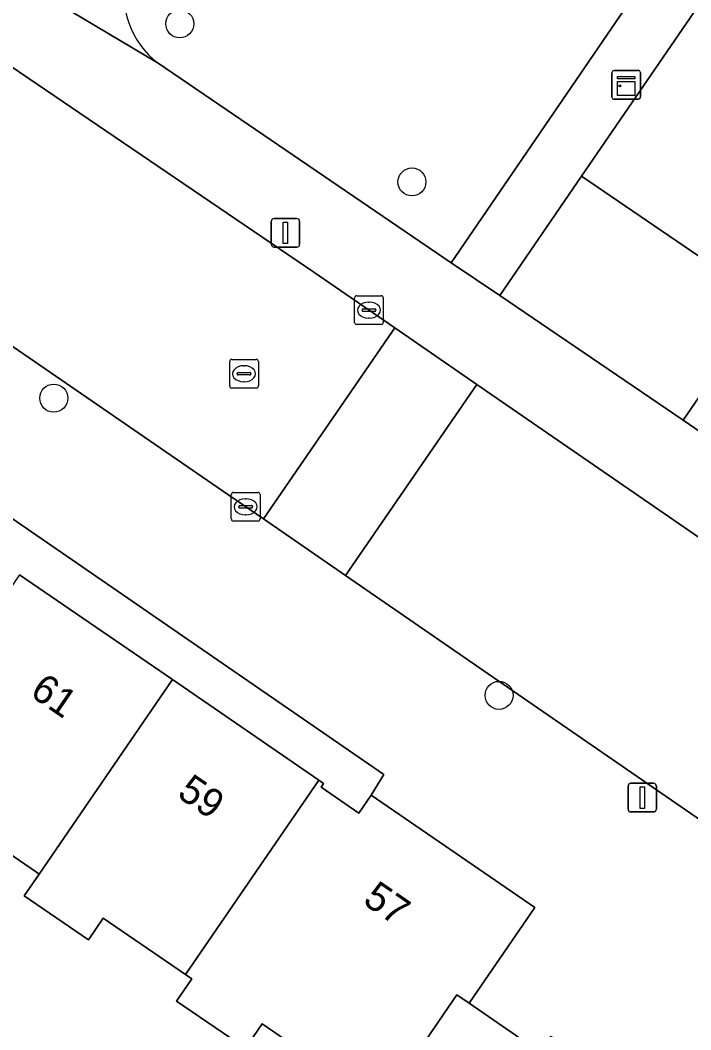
# Model space of a CAD drawing. Extents: x 160023 to 161302, y 384750 to 385707.
# Drawn here: x 160213.51 to 160236.91, y 385336.03 to 385371.24 of the extents above; entities that cross this region are included whole.
import ezdxf

# ---------------------------------------------------------------- set-up
doc = ezdxf.new("R2010")
doc.units = 0
for name, color, linetype in [('IMGEO_Boom', 7, 'Continuous'), ('IMGEO_Erf', 7, 'Continuous'), ('IMGEO_Groenvoorziening', 7, 'Continuous'), ('IMGEO_Kast', 7, 'Continuous'), ('IMGEO_Kolk', 7, 'Continuous'), ('IMGEO_Lichtmast', 7, 'Continuous'), ('IMGEO_Pand', 7, 'Continuous'), ('IMGEO_Pand_nummerreeks', 7, 'Continuous'), ('IMGEO_Rijbaan_lokaal_gesloten', 7, 'Continuous'), ('IMGEO_Rijbaan_lokaal_open', 7, 'Continuous'), ('IMGEO_Rioolput', 7, 'Continuous'), ('IMGEO_Voetpad_open', 7, 'Continuous')]:
    doc.layers.add(name, color=color, linetype=linetype)

msp = doc.modelspace()

# ---------------------------------------------------------------- linework, layer by layer
at = {"layer": 'IMGEO_Boom'}
for centre in [(160219.075, 385371.113), (160227.178, 385365.599), (160214.678, 385358.058), (160230.22, 385347.693)]:
    msp.add_circle(centre, 0.489, dxfattribs=at)
at = {"layer": 'IMGEO_Erf'}
for points in [[(160213.487, 385351.894), (160218.816, 385348.241), (160223.925, 385344.738), (160224.095, 385344.621), (160224.006, 385344.492), (160225.323, 385343.59), (160225.751, 385344.213), (160226.2, 385344.936), (160195.832, 385365.824)], [(160226.1, 385333.386), (160221.947, 385336.233), (160221.365, 385335.385), (160218.967, 385337.03), (160219.497, 385337.804), (160219.276, 385337.956), (160216.403, 385339.925), (160215.887, 385339.172), (160213.65, 385340.705), (160214.168, 385341.46), (160214.073, 385341.525), (160211.249, 385343.461)]]:
    msp.add_lwpolyline(points, dxfattribs=at)
at = {"layer": 'IMGEO_Groenvoorziening'}
msp.add_lwpolyline([(160218.323, 385369.74), (160228.545, 385362.775), (160235.54, 385373.002), (160222.48, 385381.694), (160218.091, 385375.267)], dxfattribs=at)
for points in [[(160240.25, 385354.826), (160244.709, 385361.312), (160241.003, 385363.844), (160240.439, 385363.021), (160240.159, 385363.212), (160246.425, 385372.368), (160246.682, 385372.799), (160240.679, 385376.854), (160233.099, 385365.798), (160239.495, 385361.44), (160236.64, 385357.286)], [(160236.64, 385357.286), (160239.495, 385361.44), (160233.099, 385365.798), (160230.249, 385361.642)]]:
    msp.add_lwpolyline(points, close=True, dxfattribs=at)
msp.add_arc((160220.139, 385372.151), 3.018, 165.9256, 233.0193, dxfattribs=at)
at = {"layer": 'IMGEO_Kast'}
for p, q in [((160234.158, 385368.56), (160234.158, 385369.401)), ((160234.158, 385369.401), (160234.158, 385368.56)), ((160234.233, 385369.485), (160235.074, 385369.485)), ((160235.074, 385369.485), (160234.233, 385369.485)), ((160235.158, 385369.41), (160235.158, 385368.569)), ((160235.158, 385368.569), (160235.158, 385369.41)), ((160235.083, 385368.485), (160234.242, 385368.485)), ((160234.242, 385368.485), (160235.083, 385368.485))]:
    msp.add_line(p, q, dxfattribs=at)
for points in [[(160234.353, 385369.275), (160234.953, 385369.275), (160234.953, 385369.19), (160234.353, 385369.19), (160234.353, 385369.275)], [(160234.353, 385369.1), (160234.953, 385369.1), (160234.953, 385368.611), (160234.353, 385368.611), (160234.353, 385369.1)]]:
    msp.add_lwpolyline(points, dxfattribs=at)
msp.add_circle((160234.437, 385368.949), 0.0377, dxfattribs=at)
for centre, start, end in [((160234.236, 385369.407), 92.4484, 184.2845), ((160234.236, 385369.407), 92.4484, 184.2845), ((160235.08, 385369.407), 2.4484, 94.2845), ((160235.08, 385369.407), 2.4484, 94.2845), ((160234.236, 385368.563), 182.4484, 274.2845), ((160234.236, 385368.563), 182.4484, 274.2845), ((160235.08, 385368.563), 272.4484, 4.2845), ((160235.08, 385368.563), 272.4484, 4.2845)]:
    msp.add_arc(centre, 0.0779, start, end, dxfattribs=at)
at = {"layer": 'IMGEO_Kolk'}
for p, q in [((160225.254, 385361.628), (160226.106, 385361.628)), ((160225.179, 385360.702), (160225.179, 385361.554)), ((160225.667, 385361.408), (160225.692, 385361.408)), ((160226.18, 385361.554), (160226.18, 385360.702)), ((160225.438, 385361.122), (160225.438, 385361.134)), ((160225.876, 385361.085), (160225.478, 385361.085)), ((160225.481, 385361.171), (160225.879, 385361.171)), ((160225.922, 385361.134), (160225.922, 385361.122)), ((160226.106, 385360.628), (160225.254, 385360.628)), ((160225.69, 385360.848), (160225.665, 385360.848)), ((160220.875, 385353.844), (160220.875, 385354.696)), ((160220.95, 385354.77), (160221.802, 385354.77)), ((160221.363, 385354.55), (160221.388, 385354.55)), ((160221.876, 385354.696), (160221.876, 385353.844)), ((160221.134, 385354.264), (160221.134, 385354.276)), ((160221.572, 385354.227), (160221.174, 385354.227)), ((160221.177, 385354.313), (160221.575, 385354.313)), ((160221.618, 385354.276), (160221.618, 385354.264)), ((160221.386, 385353.99), (160221.361, 385353.99)), ((160221.802, 385353.77), (160220.95, 385353.77))]:
    msp.add_line(p, q, dxfattribs=at)
for points in [[(160225.254, 385361.628), (160226.106, 385361.628)], [(160225.179, 385360.702), (160225.179, 385361.554)], [(160226.18, 385361.554), (160226.18, 385360.702)], [(160226.106, 385360.628), (160225.254, 385360.628)], [(160220.875, 385353.844), (160220.875, 385354.696)], [(160220.95, 385354.77), (160221.802, 385354.77)], [(160221.876, 385354.696), (160221.876, 385353.844)], [(160221.802, 385353.77), (160220.95, 385353.77)]]:
    msp.add_lwpolyline(points, dxfattribs=at)
for centre, radius, start, end in [((160225.256, 385361.552), 0.0765, 91.552, 178.448), ((160225.256, 385361.552), 0.0765, 91.552, 178.448), ((160226.104, 385361.552), 0.0765, 1.552, 88.448), ((160226.104, 385361.552), 0.0765, 1.552, 88.448), ((160225.478, 385361.131), 0.0403, 85.8775, 175.7526), ((160225.475, 385361.121), 0.0366, 178.938, 274.7102), ((160225.879, 385361.128), 0.043, 264.8664, 352.4533), ((160225.883, 385361.133), 0.0386, 1.7309, 96.639), ((160225.256, 385360.704), 0.0765, 181.552, 268.448), ((160225.256, 385360.704), 0.0765, 181.552, 268.448), ((160226.104, 385360.704), 0.0765, 271.552, 358.448), ((160226.104, 385360.704), 0.0765, 271.552, 358.448), ((160220.952, 385354.694), 0.0765, 91.552, 178.448), ((160220.952, 385354.694), 0.0765, 91.552, 178.448), ((160221.8, 385354.694), 0.0765, 1.552, 88.448), ((160221.8, 385354.694), 0.0765, 1.552, 88.448), ((160221.174, 385354.273), 0.0403, 85.8775, 175.7526), ((160221.171, 385354.263), 0.0366, 178.938, 274.7102), ((160221.575, 385354.27), 0.043, 264.8664, 352.4533), ((160221.579, 385354.275), 0.0386, 1.7309, 96.639), ((160220.952, 385353.846), 0.0765, 181.552, 268.448), ((160220.952, 385353.846), 0.0765, 181.552, 268.448), ((160221.8, 385353.846), 0.0765, 271.552, 358.448), ((160221.8, 385353.846), 0.0765, 271.552, 358.448)]:
    msp.add_arc(centre, radius, start, end, dxfattribs=at)
for centre, major_axis, ratio, start_param, end_param in [((160225.666, 385361.128), (-0.387, 0.002), 0.722429, 4.712389, 7.853982), ((160225.691, 385361.128), (-0.39, 0.002), 0.717154, 1.570796, 4.712389), ((160221.362, 385354.27), (-0.387, 0.002), 0.722429, 4.712389, 7.853982), ((160221.387, 385354.27), (-0.39, 0.002), 0.717154, 1.570796, 4.712389)]:
    msp.add_ellipse(centre, major_axis=major_axis, ratio=ratio, start_param=start_param, end_param=end_param, dxfattribs=at)
at = {"layer": 'IMGEO_Lichtmast'}
for p, q in [((160222.267, 385363.424), (160222.267, 385364.224)), ((160222.267, 385364.224), (160222.267, 385363.424)), ((160222.367, 385364.324), (160223.157, 385364.324)), ((160223.157, 385364.324), (160222.367, 385364.324)), ((160223.257, 385364.224), (160223.257, 385363.424)), ((160223.257, 385363.424), (160223.257, 385364.224)), ((160223.157, 385363.324), (160222.367, 385363.324)), ((160222.367, 385363.324), (160223.157, 385363.324)), ((160234.723, 385343.727), (160234.723, 385344.527)), ((160234.723, 385344.527), (160234.723, 385343.727)), ((160234.823, 385344.627), (160235.613, 385344.627)), ((160235.613, 385344.627), (160234.823, 385344.627)), ((160235.713, 385344.527), (160235.713, 385343.727)), ((160235.713, 385343.727), (160235.713, 385344.527)), ((160235.613, 385343.627), (160234.823, 385343.627)), ((160234.823, 385343.627), (160235.613, 385343.627))]:
    msp.add_line(p, q, dxfattribs=at)
for points in [[(160222.687, 385364.199), (160222.837, 385364.199), (160222.837, 385363.449), (160222.687, 385363.449), (160222.687, 385364.199)], [(160235.143, 385344.502), (160235.293, 385344.502), (160235.293, 385343.752), (160235.143, 385343.752), (160235.143, 385344.502)]]:
    msp.add_lwpolyline(points, dxfattribs=at)
for centre, start, end in [((160222.367, 385364.224), 90, 180), ((160222.367, 385364.224), 90, 180), ((160223.157, 385364.224), 0, 90), ((160223.157, 385364.224), 360, 90), ((160222.367, 385363.424), 180, 270), ((160222.367, 385363.424), 180, 270), ((160223.157, 385363.424), 270, 0), ((160223.157, 385363.424), 270, 0), ((160234.823, 385344.527), 90, 180), ((160234.823, 385344.527), 90, 180), ((160235.613, 385344.527), 0, 90), ((160235.613, 385344.527), 360, 90), ((160234.823, 385343.727), 180, 270), ((160234.823, 385343.727), 180, 270), ((160235.613, 385343.727), 270, 0), ((160235.613, 385343.727), 270, 0)]:
    msp.add_arc(centre, 0.1, start, end, dxfattribs=at)
at = {"layer": 'IMGEO_Pand'}
for points in [[(160218.816, 385348.241), (160213.487, 385351.894), (160208.848, 385345.129), (160208.964, 385345.049), (160208.444, 385344.29), (160210.739, 385342.717), (160211.249, 385343.461), (160214.073, 385341.525), (160214.168, 385341.46)], [(160223.925, 385344.738), (160218.816, 385348.241), (160214.168, 385341.46), (160213.65, 385340.705), (160215.887, 385339.172), (160216.403, 385339.925), (160219.276, 385337.956)], [(160229.174, 385336.956), (160231.464, 385340.296), (160225.751, 385344.213), (160225.323, 385343.59), (160224.006, 385344.492), (160224.095, 385344.621), (160223.925, 385344.738), (160219.276, 385337.956), (160219.497, 385337.804), (160218.967, 385337.03), (160221.365, 385335.385), (160221.947, 385336.233), (160226.1, 385333.386), (160228.749, 385337.247)], [(160236.144, 385332.974), (160232.028, 385335.796), (160231.657, 385335.254), (160229.174, 385336.956), (160228.749, 385337.247), (160226.1, 385333.386), (160224.392, 385330.894), (160230.975, 385326.381), (160231.079, 385326.532), (160230.884, 385326.666), (160231.862, 385328.093), (160232.498, 385327.657)]]:
    msp.add_lwpolyline(points, close=True, dxfattribs=at)
at = {"layer": 'IMGEO_Rijbaan_lokaal_gesloten'}
for points in [[(160198.231, 385370.166), (160220.783, 385354.679), (160221.996, 385353.844), (160226.581, 385360.507), (160223.749, 385362.456), (160212.266, 385370.246)], [(160293.953, 385312.653), (160293.613, 385314.078), (160293.191, 385314.733), (160292.372, 385315.253), (160271.303, 385329.79), (160247.822, 385345.89), (160229.443, 385358.537), (160224.858, 385351.874), (160242.607, 385339.66), (160256.475, 385330.138), (160273.166, 385318.717), (160288.128, 385308.422), (160293.07, 385305.05), (160301.992, 385298.533), (160308.557, 385293.653), (160313.407, 385300.179), (160311.165, 385301.848), (160300.495, 385309.611)]]:
    msp.add_lwpolyline(points, dxfattribs=at)
at = {"layer": 'IMGEO_Rijbaan_lokaal_open'}
msp.add_lwpolyline([(160229.443, 385358.537), (160226.581, 385360.507), (160221.996, 385353.844), (160224.858, 385351.874)], close=True, dxfattribs=at)
at = {"layer": 'IMGEO_Rioolput'}
for p, q in [((160220.817, 385358.484), (160220.817, 385359.336)), ((160220.892, 385359.41), (160221.744, 385359.41)), ((160221.305, 385359.19), (160221.33, 385359.19)), ((160221.818, 385359.336), (160221.818, 385358.484)), ((160221.076, 385358.904), (160221.076, 385358.916)), ((160221.514, 385358.867), (160221.116, 385358.867)), ((160221.119, 385358.953), (160221.517, 385358.953)), ((160221.56, 385358.916), (160221.56, 385358.904)), ((160221.744, 385358.41), (160220.892, 385358.41)), ((160221.328, 385358.63), (160221.303, 385358.63))]:
    msp.add_line(p, q, dxfattribs=at)
for points in [[(160220.817, 385358.484), (160220.817, 385359.336)], [(160220.892, 385359.41), (160221.744, 385359.41)], [(160221.818, 385359.336), (160221.818, 385358.484)], [(160221.744, 385358.41), (160220.892, 385358.41)]]:
    msp.add_lwpolyline(points, dxfattribs=at)
for centre, radius, start, end in [((160220.894, 385359.334), 0.0765, 91.552, 178.448), ((160220.894, 385359.334), 0.0765, 91.552, 178.448), ((160221.742, 385359.334), 0.0765, 1.552, 88.448), ((160221.742, 385359.334), 0.0765, 1.552, 88.448), ((160221.116, 385358.913), 0.0403, 85.8775, 175.7526), ((160221.113, 385358.903), 0.0366, 178.938, 274.7102), ((160221.517, 385358.91), 0.043, 264.8664, 352.4533), ((160221.521, 385358.915), 0.0386, 1.7309, 96.639), ((160220.894, 385358.486), 0.0765, 181.552, 268.448), ((160220.894, 385358.486), 0.0765, 181.552, 268.448), ((160221.742, 385358.486), 0.0765, 271.552, 358.448), ((160221.742, 385358.486), 0.0765, 271.552, 358.448)]:
    msp.add_arc(centre, radius, start, end, dxfattribs=at)
for centre, major_axis, ratio, start_param, end_param in [((160221.304, 385358.91), (-0.387, 0.002), 0.722429, 4.712389, 7.853982), ((160221.329, 385358.91), (-0.39, 0.002), 0.717154, 1.570796, 4.712389)]:
    msp.add_ellipse(centre, major_axis=major_axis, ratio=ratio, start_param=start_param, end_param=end_param, dxfattribs=at)
at = {"layer": 'IMGEO_Voetpad_open'}
for points in [[(160198.6, 385379.612), (160208.723, 385372.739), (160212.266, 385370.246), (160223.749, 385362.456), (160226.581, 385360.507), (160229.443, 385358.537), (160247.822, 385345.89), (160271.303, 385329.79), (160292.372, 385315.253), (160293.191, 385314.733), (160293.613, 385314.078), (160293.953, 385312.653)], [(160235.54, 385373.002), (160228.545, 385362.775), (160230.249, 385361.642), (160233.099, 385365.798), (160240.679, 385376.854)], [(160213.523, 385372.603), (160218.323, 385369.74)], [(160303.049, 385310.426), (160300.756, 385313.228), (160288.926, 385321.336), (160287.112, 385322.608), (160281.811, 385326.234), (160275.339, 385330.729), (160273.082, 385332.274), (160270.361, 385334.116), (160266.559, 385336.718), (160260.164, 385341.115), (160257.974, 385342.613), (160255.313, 385344.365), (160251.411, 385347.036), (160245.205, 385351.377), (160242.9, 385352.954), (160240.25, 385354.826), (160236.64, 385357.286), (160230.249, 385361.642), (160228.545, 385362.775), (160218.323, 385369.74), (160213.523, 385372.603)], [(160224.858, 385351.874), (160221.996, 385353.844), (160220.783, 385354.679), (160198.231, 385370.166)], [(160195.832, 385365.824), (160226.2, 385344.936), (160225.751, 385344.213), (160231.464, 385340.296), (160229.174, 385336.956), (160231.657, 385335.254), (160232.028, 385335.796), (160236.144, 385332.974), (160244.13, 385331.418)], [(160242.607, 385339.66), (160224.858, 385351.874)]]:
    msp.add_lwpolyline(points, dxfattribs=at)
msp.add_arc((160220.139, 385372.151), 3.018, 165.9256, 233.0193, dxfattribs=at)

# ---------------------------------------------------------------- texts
at = {"layer": 'IMGEO_Pand_nummerreeks'}
for s, rotation, p in [('61', 325.5652, (160213.804, 385347.7)), ('59', 325.5652, (160218.943, 385344.177)), ('57', 325.5643, (160225.424, 385340.45))]:
    msp.add_text(s, height=1, rotation=rotation, dxfattribs=at).set_placement(p)

doc.saveas('drawing.dxf')
